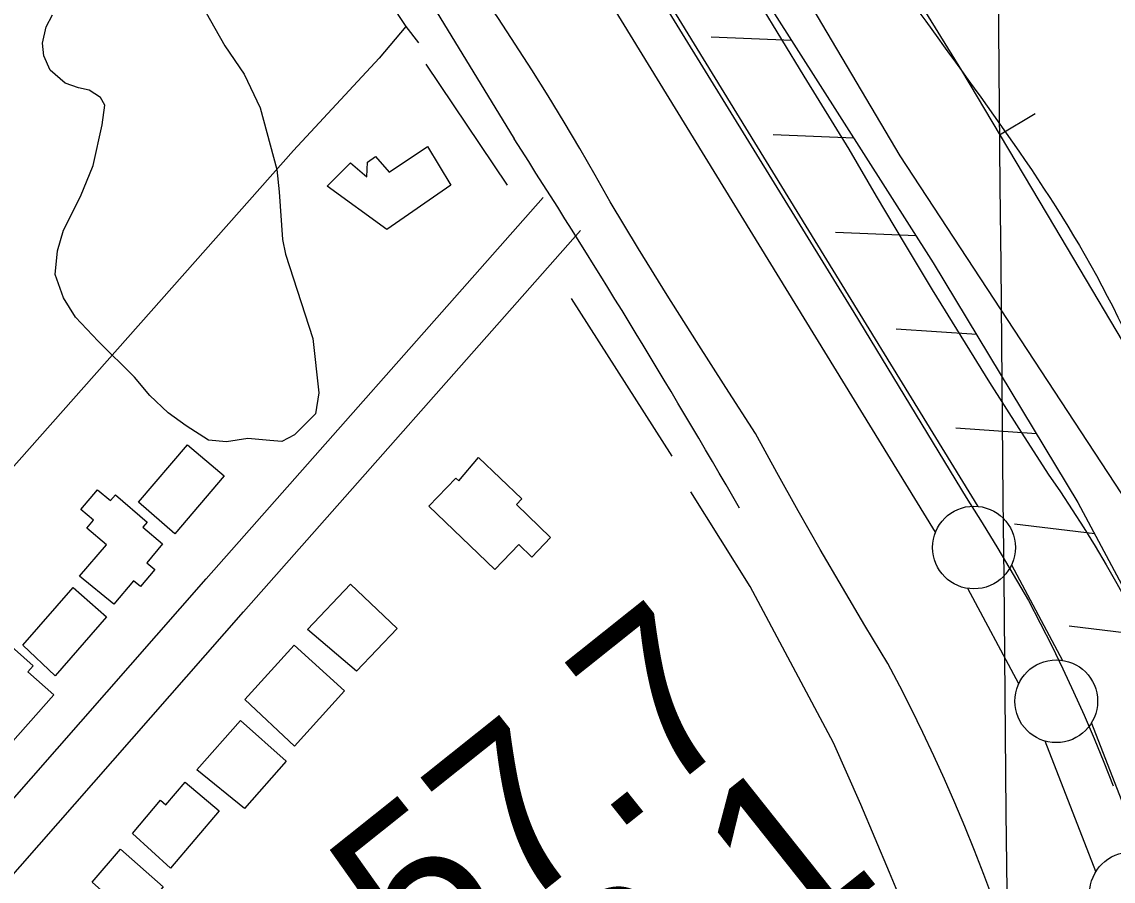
# Model space of a CAD drawing. Extents: x 3598634 to 3636690, y 517270 to 542944.
# Drawn here: x 3628582 to 3629242, y 530029 to 530549 of the extents above; entities that cross this region are included whole.
import ezdxf

# ---------------------------------------------------------------- set-up
doc = ezdxf.new("R2010")
doc.units = 0
for name, color, linetype in [('V-BLDG-OTLN', 7, 'Continuous'), ('V-BORW-LINE', 7, 'Continuous'), ('V-FLOD-BASE', 7, 'Continuous'), ('V-GRID-MAJR', 7, 'Continuous'), ('V-LEVE-TOET', 7, 'Continuous'), ('V-ROAD-CNTR', 7, 'Continuous'), ('V-RRAP-FSHR', 7, 'Continuous'), ('V-SITE-VEGE', 7, 'Continuous'), ('V-SURV-IDEN', 7, 'Continuous'), ('V-SURV-LINE', 7, 'Continuous'), ('V-TOPO-SHOR', 7, 'Continuous')]:
    doc.layers.add(name, color=color, linetype=linetype)

msp = doc.modelspace()

# ---------------------------------------------------------------- linework, layer by layer
at = {"layer": 'V-BLDG-OTLN'}
for points in [[(3628841.512, 530449.71), (3628802.867, 530423.053), (3628766.732, 530449.233), (3628780.865, 530463.299), (3628790.755, 530454.83), (3628791.1950000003, 530463.704), (3628795.94, 530467.05), (3628804.245, 530457.601), (3628827.336, 530473.108)], [(3628652.765, 530258.1240000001), (3628682.336, 530292.87), (3628704.558, 530273.963), (3628674.752, 530238.938)], [(3628858.2490000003, 530285.184), (3628884.389, 530260.11), (3628881.112, 530256.696), (3628901.785, 530236.818), (3628890.4, 530224.973), (3628882.591, 530232.462), (3628868.159, 530217.407), (3628828.262, 530255.66), (3628844.554, 530272.654), (3628846.3370000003, 530270.965)], [(3628617.142, 530213.416), (3628633.296, 530232.368), (3628621.463, 530242.448), (3628625.524, 530247.216), (3628617.842, 530253.762), (3628628.035, 530265.683), (3628635.8030000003, 530259.0700000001), (3628638.764, 530262.531), (3628658.044, 530246.069), (3628655.365, 530242.9400000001), (3628667.332, 530232.882), (3628657.739, 530221.487), (3628662.603, 530217.36), (3628654.002, 530207.069), (3628649.703, 530210.68), (3628637.796, 530196.471)], [(3628582.92, 530171.698), (3628613.16, 530206.463), (3628633.46, 530188.805), (3628602.4080000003, 530153.111)], [(3628754.829, 530181.213), (3628780.816, 530208.599), (3628809.111, 530181.76), (3628784.566, 530155.9)], [(3628556.8510000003, 530187.802), (3628589.018, 530159.236), (3628585.863, 530155.662), (3628601.54, 530141.76), (3628570.4620000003, 530106.703), (3628546.244, 530128.18), (3628555.964, 530139.1410000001), (3628531.193, 530161.106)], [(3628717.031, 530138.879), (3628746.809, 530171.651), (3628777.2970000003, 530143.993), (3628747.007, 530110.627)], [(3628688.0500000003, 530096.3690000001), (3628714.383, 530126.067), (3628742.031, 530101.546), (3628716.7600000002, 530073.046)], [(3628649.0700000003, 530057.797), (3628666.029, 530077.898), (3628669.2490000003, 530075.186), (3628680.998, 530088.975), (3628701.505, 530071.502), (3628671.977, 530036.85)], [(3628641.861, 530048.39), (3628667.67, 530025.6140000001), (3628642.781, 529997.415), (3628622.876, 530014.985), (3628630.325, 530023.425), (3628624.734, 530028.361)]]:
    msp.add_lwpolyline(points, close=True, dxfattribs=at)
at = {"layer": 'V-BORW-LINE'}
msp.add_line((3629173.133, 530480.2640000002), (3629194.6210000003, 530493.0420000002), dxfattribs=at)
msp.add_lwpolyline([(3629203.019, 530944.8950000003), (3629177.974, 530914.7450000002), (3629151.742, 530886.0270000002), (3629120.2630000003, 530856.9260000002), (3629068.653, 530816.7130000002), (3629045.0130000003, 530795.4560000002), (3629025.365, 530771.7700000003), (3629021.33, 530762.9680000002), (3629020.017, 530754.4620000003), (3629021.782, 530738.3910000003), (3629031.094, 530713.4930000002), (3629043.668, 530690.8350000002), (3629097.122, 530605.1060000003), (3629150.042, 530519.0940000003), (3629206.304, 530424.4830000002), (3629262.565, 530329.8700000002)], dxfattribs=at)
msp.add_spline([(3629203.019, 530944.8950000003), (3629304.3850000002, 531032.1590000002), (3629365.294, 531087.2970000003), (3629437.436, 531084.4540000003), (3629530.261, 530994.5410000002), (3629634.608, 530884.2330000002), (3629706.4620000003, 530791.8710000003), (3629761.599, 530718.0390000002), (3629883.057, 530552.5990000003), (3629910.291, 530469.6000000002), (3629814.66, 530434.4810000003), (3629623.14, 530299.8550000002), (3629442.767, 530180.9570000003), (3629350.327, 530182.5720000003), (3629262.565, 530329.8700000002), (3629150.042, 530519.0940000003), (3629043.668, 530690.8350000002), (3629025.365, 530771.7700000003), (3629151.742, 530886.0270000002), (3629203.019, 530944.8950000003)], degree=3, dxfattribs=at)
at = {"layer": 'V-FLOD-BASE'}
for points in [[(3628900.3740000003, 530673.552), (3628951.893, 530589.1190000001), (3629023.061, 530473.491), (3629085.032, 530372.799), (3629152.847, 530261.011)], [(3629152.847, 530261.011), (3629162.5670000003, 530245.623), (3629172.086, 530230.107), (3629181.4, 530214.471), (3629190.512, 530198.711), (3629197.659, 530185.047), (3629204.598, 530171.274), (3629211.326, 530157.399), (3629217.843, 530143.419), (3629224.146, 530129.346), (3629230.235, 530115.177), (3629236.107, 530100.917), (3629241.759, 530086.569)]]:
    msp.add_lwpolyline(points, dxfattribs=at)
at = {"layer": 'V-GRID-MAJR'}
msp.add_spline([(3629245.7830000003, 522922.64900000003), (3629187.62, 528981.4230000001), (3629129.438, 535042.13), (3629071.256, 541102.851), (3629071.238, 541104.769)], degree=3, dxfattribs=at)
at = {"layer": 'V-LEVE-TOET'}
for points in [[(3629051.467, 530252.799), (3629038.458, 530276.144), (3629025.662, 530299.608), (3629007.679, 530327.352), (3628989.894, 530355.228), (3628972.3140000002, 530383.232), (3628954.935, 530411.361), (3628937.7600000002, 530439.615), (3628928.665, 530455.7930000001), (3628919.379, 530471.865), (3628909.909, 530487.829), (3628900.255, 530503.681), (3628890.419, 530519.422), (3628880.4, 530535.046), (3628870.199, 530550.554), (3628859.821, 530565.9400000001), (3628849.2660000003, 530581.206)], [(3629027.8880000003, 530559.931), (3629054.791, 530515.631), (3629081.911, 530471.462), (3629098.524, 530443.023), (3629115.348, 530414.71), (3629132.377, 530386.519)], [(3629132.377, 530386.519), (3629149.613, 530358.453), (3629167.056, 530330.514), (3629184.702, 530302.705), (3629202.552, 530275.026), (3629209.9, 530264.3150000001), (3629217.0700000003, 530253.483), (3629224.062, 530242.534), (3629230.872, 530231.471), (3629237.497, 530220.297), (3629243.938, 530209.017), (3629250.191, 530197.632), (3629256.257, 530186.143), (3629262.128, 530174.555), (3629267.812, 530162.873), (3629273.298, 530151.0970000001), (3629278.592, 530139.235), (3629283.688, 530127.285)], [(3629168.992, 530018.477), (3629163.532, 530033.0650000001), (3629157.875, 530047.577), (3629152.02, 530062.009), (3629145.97, 530076.3640000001), (3629139.724, 530090.632), (3629133.285, 530104.8150000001), (3629126.653, 530118.907), (3629119.829, 530132.907), (3629112.8170000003, 530146.8150000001), (3629105.614, 530160.625), (3629091.764, 530183.482), (3629078.122, 530206.465), (3629064.6890000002, 530229.571), (3629051.467, 530252.799)]]:
    msp.add_lwpolyline(points, dxfattribs=at)
at = {"layer": 'V-ROAD-CNTR'}
for points in [[(3628557.483846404, 531005.22096332), (3628879.72020193, 530477.7620182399)], [(3628287.5393862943, 529748.6194765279), (3628693.6425740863, 530211.743550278), (3628897.3761666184, 530442.3210891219)], [(3628085.7417898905, 529472.983027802), (3628716.16052905, 530191.9215899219), (3628919.858121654, 530422.45712885)]]:
    msp.add_lwpolyline(points, dxfattribs=at)
msp.add_arc((3624313.141352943, 527537.472543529), 5431.293085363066, 30.016498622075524, 32.7763263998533, dxfattribs=at)
at = {"layer": 'V-RRAP-FSHR'}
for p, q in [((3629047.5008663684, 530537.193899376), (3628998.716963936, 530539.3288951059)), ((3629085.1057911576, 530478.1530174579), (3629036.321888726, 530480.2880131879)), ((3629122.7097159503, 530419.1111355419), (3629073.925813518, 530421.2461312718)), ((3629159.268642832, 530359.4212549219), (3629110.5507402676, 530362.7382482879)), ((3629195.430570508, 530299.485374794), (3629146.712667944, 530302.8033681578)), ((3629230.6095001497, 530238.9914957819), (3629182.133597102, 530244.86748403)), ((3629263.5664342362, 530177.235619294), (3629215.090531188, 530183.1116075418))]:
    msp.add_line(p, q, dxfattribs=at)
for points in [[(3628899.96516144, 530689.118595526), (3628955.9740494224, 530687.8315980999), (3629022.54991627, 530576.3688210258), (3629133.0566952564, 530402.8661680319), (3629220.4915203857, 530257.9494578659), (3629259.5714422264, 530184.721604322), (3629289.9843814, 530112.8497480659), (3629311.360338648, 530045.908881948), (3629492.850975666, 529505.2679632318), (3629642.1976769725, 529070.418832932), (3629694.2805728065, 528878.2472172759)], [(3628922.2751168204, 530686.5886005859), (3628955.9740494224, 530687.8315980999), (3629022.54991627, 530576.3688210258), (3629133.0566952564, 530402.8661680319), (3629220.4915203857, 530257.9494578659), (3629259.5714422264, 530184.721604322), (3629289.9843814, 530112.8497480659), (3629311.360338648, 530045.908881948), (3629492.850975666, 529505.2679632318), (3629642.1976769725, 529070.418832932), (3629694.2805728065, 528878.2472172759)]]:
    msp.add_lwpolyline(points, dxfattribs=at)
at = {"layer": 'V-SITE-VEGE'}
msp.add_lwpolyline([(3628690.2290000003, 530559.952), (3628704.933, 530533.916), (3628716.556, 530516.946), (3628726.237, 530496.468), (3628736.36, 530459.137), (3628737.728, 530445.759), (3628739.7, 530416.952), (3628741.56, 530408.058), (3628758.136, 530357.075), (3628761.6380000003, 530324.243), (3628759.734, 530311.593), (3628747.061, 530298.865), (3628739.4420000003, 530294.803), (3628732.11, 530295.424), (3628718.8680000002, 530296.704), (3628705.916, 530294.535), (3628695.115, 530295.676), (3628681.477, 530304.259), (3628670.705, 530312.107), (3628659.6580000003, 530322.589), (3628650.223, 530333.724), (3628628.311, 530355.504), (3628614.723, 530369.986), (3628607.307, 530381.577), (3628602.466, 530395.678), (3628603.713, 530410.1410000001), (3628607.45, 530422.635), (3628617.6950000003, 530442.819), (3628625.327, 530461.715), (3628630.7830000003, 530486.246), (3628632.3030000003, 530498.074), (3628629.7430000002, 530502.682), (3628622.919, 530507.177), (3628616.378, 530508.631), (3628608.376, 530511.4720000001), (3628599.431, 530519.367), (3628595.5470000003, 530528.003), (3628594.741, 530535.503), (3628596.918, 530545.518), (3628600.792, 530552.731)], dxfattribs=at)
at = {"layer": 'V-SURV-LINE'}
for points in [[(3628597.7851344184, 531172.278210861), (3629159.965842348, 530255.6095800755)], [(3629134.4014100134, 530239.9105319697), (3628572.2209643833, 531156.5787350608)], [(3629180.2932767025, 530220.1713582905), (3629211.1656646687, 530162.4922505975)], [(3629184.7055219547, 530148.35501788), (3629153.833483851, 530206.0334719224)], [(3629228.595700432, 530124.637032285), (3629259.3261199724, 530045.7689912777)], [(3629231.378310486, 530034.8639396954), (3629200.648318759, 530113.7308827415)]]:
    msp.add_lwpolyline(points, dxfattribs=at)
for centre in [(3629157.6308, 530230.7252699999), (3629207.36776, 530137.80053), (3629252.605740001, 530021.6996399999)]:
    msp.add_circle(centre, 25, dxfattribs=at)
at = {"layer": 'V-TOPO-SHOR'}
for p, q in [((3628814.239, 530545.7490000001), (3628798.252, 530526.623)), ((3628798.252, 530526.623), (3628746.4790000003, 530470.811)), ((3628875.818, 530449.671), (3628826.593, 530522.992)), ((3628914.237, 530381.34), (3628974.96, 530285.962))]:
    msp.add_line(p, q, dxfattribs=at)
for points in [[(3628960.259, 530725.51), (3629112.8850000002, 530467.452), (3629307.44, 530170.602), (3629362.536, 530104.634), (3629371.25, 530093.626), (3629378.414, 530088.197), (3629388.238, 530088.453), (3629410.363, 530101.6730000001), (3629638.143, 530252.289), (3629795.708, 530349.104), (3629911.684, 530425.171), (3629931.151, 530432.701), (3629943.818, 530431.628), (3629956.521, 530429.152), (3629970.667, 530425.31), (3629986.031, 530428.5210000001), (3629998.514, 530434.465), (3630016.464, 530446.169)], [(3628777.529, 530601.336), (3628814.239, 530545.7490000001), (3628821.933, 530535.712)], [(3628199.452, 529846.492), (3628332.1520000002, 530000.131), (3628474.955, 530163.107), (3628560.113, 530260.514), (3628746.4790000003, 530470.811)], [(3629140.877, 529951.958), (3629106.646, 530034.265), (3629089.318, 530075.389), (3629072.764, 530112.74), (3629022.3510000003, 530207.172), (3628986.5500000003, 530264.448)]]:
    msp.add_lwpolyline(points, dxfattribs=at)

# ---------------------------------------------------------------- texts
at = {"layer": 'V-SURV-IDEN'}
for s, height, rotation, p in [('160+57.7', 99.99999999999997, 38.57625483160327, (3628586.5219061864, 529774.9707312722)), ('161+63.1', 100.00000000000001, 38.4827271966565, (3628663.5243028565, 529681.8792476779))]:
    msp.add_text(s, height=height, rotation=rotation, dxfattribs=at).set_placement(p)

doc.saveas('drawing.dxf')
